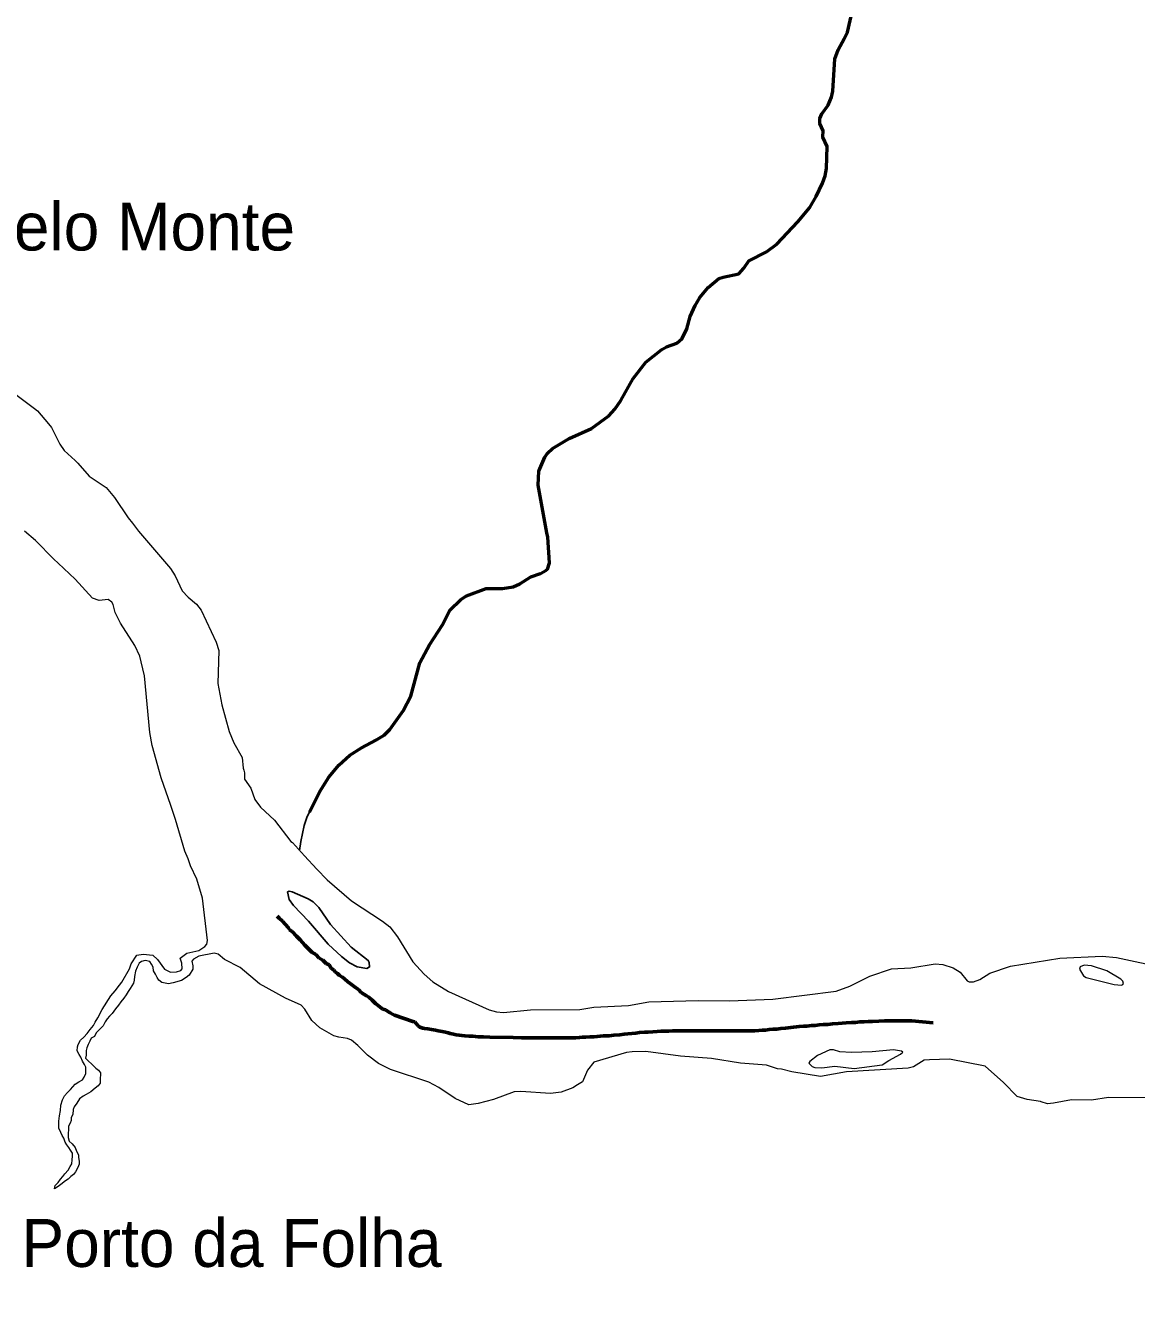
# Model space of a CAD drawing. Extents: x -1643653 to 4543381, y 1624270 to 13878484.
# Drawn here: x 689766 to 701363, y 8902478 to 8915829 of the extents above; entities that cross this region are included whole.
import ezdxf

# ---------------------------------------------------------------- set-up
doc = ezdxf.new("R2010")
doc.units = 0
doc.header["$LTSCALE"] = 200
doc.linetypes.add('LONG_DASH_SHORT_DASH', pattern=[9.9, 6, -1.2, 1.5, -1.2])
for name, color, linetype, lineweight in [('24', 7, 'Continuous', 25), ('25', 7, 'Continuous', 13), ('60', 7, 'Continuous', 13), ('7', 7, 'LONG_DASH_SHORT_DASH', 60)]:
    doc.layers.add(name, color=color, linetype=linetype, lineweight=lineweight)
doc.layers.add('41', color=7, linetype='Continuous')

msp = doc.modelspace()

# ---------------------------------------------------------------- linework, layer by layer
at = {"layer": '24', "lineweight": 53}
for points in [[(698310.3, 8915692), (698345.2, 8915759.1), (698414.2, 8916049.1), (698434, 8916103.3), (698493.2, 8916205.4), (698541, 8916255.4), (698604.5, 8916300.2), (698689, 8916338.6), (698872.4, 8916392.4), (698958.8, 8916447.6), (698989, 8916484.6), (699031.1, 8916558.4), (699106, 8916749.2)], [(698089.5, 8914668.2), (698093, 8914730.9), (698057.9, 8914805.5), (698057.7, 8914860.2), (698080.5, 8914908.2), (698146.1, 8914998.1), (698179.3, 8915082.2), (698193.2, 8915143.2), (698213.4, 8915483.8), (698249.4, 8915574.9), (698249.4, 8915574.9), (698310.3, 8915692)], [(697317.1, 8913373.6), (697317.9, 8913374.9), (697500, 8913466.1), (697607.5, 8913547.4), (697828, 8913780.1), (697955.3, 8913931.9), (698021, 8914043.8), (698087.2, 8914183.8), (698114.2, 8914261.7), (698128.6, 8914336.6), (698136.1, 8914565.5), (698089.3, 8914664.5), (698089.5, 8914668.2)], [(695208.7, 8910534.7), (695119.1, 8911032.8), (695125.9, 8911175.9), (695186, 8911322.3), (695215, 8911364.1), (695265.4, 8911414.9), (695441.6, 8911520.3), (695675, 8911623.5), (695855.8, 8911754), (695917.1, 8911825.5), (695978.8, 8911914.3), (696107.7, 8912146.4), (696241.4, 8912314.4), (696408, 8912448.3), (696458.2, 8912475.5), (696564.9, 8912514.1), (696620.1, 8912562.5), (696669.6, 8912662.3), (696705.8, 8912792.2), (696757.7, 8912906), (696806.1, 8912989), (696891.2, 8913095.4), (697004, 8913188.5), (697047.8, 8913204.1), (697212.1, 8913236.8), (697263.3, 8913295.3), (697317.1, 8913373.6)], [(692729.3, 8907617.7), (692837, 8907833), (692931.9, 8907984.6), (693036.8, 8908107.6), (693151.9, 8908211.5), (693272.4, 8908290), (693424.2, 8908367.8), (693510.8, 8908421.2), (693567.8, 8908481.1), (693707.6, 8908675), (693789, 8908827.4), (693880.7, 8909177.6), (693984.3, 8909363.3), (694118.8, 8909572.9), (694196.2, 8909725.9), (694310.5, 8909836.8), (694368.1, 8909876.1), (694574.8, 8909952.9), (694743.6, 8909954), (694858.1, 8909968.9), (694926.1, 8910000.5), (695042.3, 8910075.9), (695142.1, 8910109.8), (695197.6, 8910138.8), (695213.4, 8910155.1), (695235.8, 8910220.2), (695216.8, 8910490.1), (695208.7, 8910534.7)]]:
    msp.add_lwpolyline(points, dxfattribs=at)
at = {"layer": '24'}
for points in [[(698310.3, 8915692), (698345.2, 8915759.1), (698414.2, 8916049.1), (698434, 8916103.3), (698493.2, 8916205.4), (698541, 8916255.4), (698604.5, 8916300.2), (698689, 8916338.6), (698872.4, 8916392.4), (698958.8, 8916447.6), (698989, 8916484.6), (699031.1, 8916558.4), (699106, 8916749.2)], [(698089.5, 8914668.2), (698093, 8914730.9), (698057.9, 8914805.5), (698057.7, 8914860.2), (698080.5, 8914908.2), (698146.1, 8914998.1), (698179.3, 8915082.2), (698193.2, 8915143.2), (698213.4, 8915483.8), (698249.4, 8915574.9), (698249.4, 8915574.9), (698310.3, 8915692)], [(697317.1, 8913373.6), (697317.9, 8913374.9), (697500, 8913466.1), (697607.5, 8913547.4), (697828, 8913780.1), (697955.3, 8913931.9), (698021, 8914043.8), (698087.2, 8914183.8), (698114.2, 8914261.7), (698128.6, 8914336.6), (698136.1, 8914565.5), (698089.3, 8914664.5), (698089.5, 8914668.2)], [(695208.7, 8910534.7), (695119.1, 8911032.8), (695125.9, 8911175.9), (695186, 8911322.3), (695215, 8911364.1), (695265.4, 8911414.9), (695441.6, 8911520.3), (695675, 8911623.5), (695855.8, 8911754), (695917.1, 8911825.5), (695978.8, 8911914.3), (696107.7, 8912146.4), (696241.4, 8912314.4), (696408, 8912448.3), (696458.2, 8912475.5), (696564.9, 8912514.1), (696620.1, 8912562.5), (696669.6, 8912662.3), (696705.8, 8912792.2), (696757.7, 8912906), (696806.1, 8912989), (696891.2, 8913095.4), (697004, 8913188.5), (697047.8, 8913204.1), (697212.1, 8913236.8), (697263.3, 8913295.3), (697317.1, 8913373.6)], [(692627.4, 8907216), (692639.9, 8907309.9), (692674.3, 8907477.3), (692707.2, 8907573.5), (692837, 8907833), (692931.9, 8907984.6), (693036.8, 8908107.6), (693151.9, 8908211.5), (693272.4, 8908290), (693424.2, 8908367.8), (693510.8, 8908421.2), (693567.8, 8908481.1), (693707.6, 8908675), (693789, 8908827.4), (693880.7, 8909177.6), (693984.3, 8909363.3), (694118.8, 8909572.9), (694196.2, 8909725.9), (694310.5, 8909836.8), (694368.1, 8909876.1), (694574.8, 8909952.9), (694743.6, 8909954), (694858.1, 8909968.9), (694926.1, 8910000.5), (695042.3, 8910075.9), (695142.1, 8910109.8), (695197.6, 8910138.8), (695213.4, 8910155.1), (695235.8, 8910220.2), (695216.8, 8910490.1), (695208.7, 8910534.7)]]:
    msp.add_lwpolyline(points, dxfattribs=at)
msp.add_lwpolyline([(692949.1, 8906444.8), (692825.9, 8906621.7), (692768.5, 8906681.2), (692716.6, 8906713.2), (692549.3, 8906785.2), (692516.7, 8906791.5), (692502.1, 8906785.4), (692518.4, 8906705.4), (692562.6, 8906642), (692720.7, 8906481.3), (692924.1, 8906239.9), (693063.6, 8906110.7), (693147.4, 8906045), (693227.3, 8906002.2), (693327.7, 8905986.2), (693357, 8906001.2), (693353.1, 8906048.7), (693342.8, 8906070), (693166.4, 8906209.1)], close=True, dxfattribs=at)
at = {"layer": '25'}
for points in [[(689578.8, 8912037.9), (689622.7, 8912010.6), (689858, 8911832.1)], [(689858, 8911832.1), (689891.4, 8911806.7), (690003.7, 8911671.2)], [(690003.7, 8911671.2), (690036.2, 8911631.9), (690124.3, 8911459.3), (690170.1, 8911393.1), (690282.6, 8911287.6)], [(690282.6, 8911287.6), (690310.1, 8911261.8), (690430.8, 8911126.3), (690608.8, 8911006.4), (690695.1, 8910901.9), (690838.4, 8910691.9), (690884, 8910634.6)], [(690884, 8910634.6), (690943.9, 8910550.7), (691277.7, 8910162.7), (691329, 8910084.3), (691401.2, 8909927.1), (691461.9, 8909862.4), (691549.6, 8909789.6), (691600.1, 8909727.4), (691754.7, 8909393.1), (691782, 8909306.7), (691774.2, 8908959.6), (691815.3, 8908738.4), (691889.9, 8908460.7), (691941, 8908340.7), (692026.3, 8908188.9), (692038.9, 8908078.6), (692044.8, 8908056.7)], [(690105.8, 8910215.6), (690059.9, 8910258.2), (689871, 8910454.6), (689754.4, 8910550.3)], [(690973.8, 8909186.5), (690959.4, 8909246.9), (690907.6, 8909357.3), (690755.8, 8909591), (690701.9, 8909701.7), (690681.3, 8909786.2), (690666.4, 8909810.3), (690629.5, 8909837.9), (690534.7, 8909826.2), (690465.2, 8909853.3), (690285, 8910049.6), (690105.8, 8910215.6)], [(691088.5, 8908313.9), (691062.8, 8908449.1), (691008.4, 8909041.9), (690973.8, 8909186.5)], [(691281.4, 8907685.4), (691182.4, 8907975.5), (691088.5, 8908313.9)], [(692044.8, 8908056.7), (692052.8, 8908026.7), (692050.7, 8907961), (692118.3, 8907868.3), (692160.1, 8907748.4), (692220.3, 8907669.3), (692364.9, 8907535.6), (692534.1, 8907312.8), (692551.5, 8907299.7), (692676.4, 8907162.1)], [(691462.3, 8907129.9), (691427, 8907209), (691331.2, 8907539.4), (691281.4, 8907685.4)], [(690770.2, 8905843.2), (690852, 8905982.1), (690868.1, 8906034.4), (690928, 8906123.4), (690992.1, 8906133.5), (691093.1, 8906124.6), (691142.8, 8906079.2), (691216.8, 8905979), (691277.6, 8905948.2), (691342.5, 8905951.8), (691386.5, 8905966.2), (691399.8, 8905981.8), (691397.7, 8906042.2), (691378.7, 8906092.7), (691448.3, 8906144.9), (691574.6, 8906171.9), (691637.5, 8906214.2), (691659.8, 8906239.5), (691666.5, 8906276.9), (691614.3, 8906720.4), (691553.2, 8906917.7), (691488.1, 8907058.8), (691462.3, 8907129.9)], [(692676.4, 8907162.1), (692807.4, 8907022.5), (692915.7, 8906912.1), (693169.8, 8906693.4), (693492.8, 8906479), (693569.9, 8906419.6), (693650.4, 8906314.4), (693809.1, 8906055.6), (693809.1, 8906055.6), (693928.4, 8905925.4), (694016.8, 8905845.3), (694182.1, 8905744), (694607.4, 8905554.6), (694682.1, 8905531.8), (694755.6, 8905527.6), (695038, 8905553.4), (695553.9, 8905557.9), (695698.2, 8905581.4), (696059.6, 8905599.2), (696272.7, 8905636.6), (696786.4, 8905651), (697116.6, 8905647.9), (697567.1, 8905664.3), (698229, 8905748.8), (698370.6, 8905800.9), (698581.3, 8905906.7), (698805.8, 8905980.6), (699008.1, 8905992.8), (699263.6, 8906033.6), (699343.2, 8906026.8), (699449.5, 8905993.7), (699522.1, 8905946.6), (699595.2, 8905855.7), (699617, 8905846.3), (699662.2, 8905846.3), (699730.1, 8905870.1)], [(691259.2, 8905826.4), (691259.2, 8905826.4), (691190.1, 8905839.8), (691158.9, 8905862.1), (691141.1, 8905891), (691121, 8905926.7), (691103.2, 8905962.3), (691098.7, 8905998), (691080.9, 8906031.4), (691063.1, 8906058.1), (691014, 8906069.2), (691014, 8906069.2), (690976.2, 8906058.1), (690976.2, 8906058.1), (690950.8, 8906042.4), (690932.7, 8905999.2), (690914.6, 8905958.6), (690901.5, 8905902.7), (690898.7, 8905862), (690893.5, 8905831.5), (690857.5, 8905778.3), (690836.9, 8905745.3), (690816.3, 8905709.8), (690790.7, 8905676.9), (690759.9, 8905638.9), (690736.8, 8905603.4), (690706, 8905562.8), (690670.1, 8905517.2), (690641.9, 8905486.9), (690618.8, 8905459), (690595.7, 8905428.6), (690575.1, 8905388), (690536.7, 8905350.1), (690503.4, 8905312.1), (690485.4, 8905276.6), (690449.6, 8905256.4), (690436.7, 8905228.5), (690418.7, 8905190.4), (690405.7, 8905157.4), (690397.9, 8905129.5), (690397.6, 8905081.1), (690392.3, 8905048.1), (690422.7, 8905017.4), (690453, 8904989.3), (690498.6, 8904945.8), (690526.4, 8904922.7), (690546.6, 8904897.2), (690546.1, 8904820.8), (690543.3, 8904787.8), (690525.4, 8904759.9), (690492.1, 8904737.2), (690446.1, 8904699.3), (690400.1, 8904671.6), (690366.9, 8904653.9), (690328.6, 8904623.6), (690300.3, 8904580.5), (690274.6, 8904539.9), (690261.7, 8904512), (690258.8, 8904461.2), (690240.8, 8904428.2), (690240.6, 8904397.7), (690232.8, 8904369.7), (690214.8, 8904339.3), (690214.6, 8904308.8), (690211.8, 8904260.4), (690211.5, 8904219.8), (690221.5, 8904181.5), (690251.8, 8904155.9), (690282.1, 8904117.6), (690297.2, 8904079.4), (690317.2, 8904038.6), (690319.6, 8904010.6), (690327, 8903972.4), (690326.8, 8903941.8), (690311.3, 8903908.9), (690288.2, 8903863.2), (690267.6, 8903835.3), (690239.5, 8903812.6), (690211.3, 8903787.3), (690183.2, 8903767.1), (690134.7, 8903731.8), (690106.5, 8903709), (690068.2, 8903683.8), (690073.5, 8903719.4), (690106.8, 8903752.2), (690129.9, 8903787.7), (690155.5, 8903813), (690176.1, 8903840.9), (690211.9, 8903881.4), (690230, 8903916.9), (690248, 8903947.4), (690250.8, 8903988), (690256.1, 8904026.2), (690256.3, 8904059.2), (690236.2, 8904089.9), (690218.5, 8904118), (690195.8, 8904146.1), (690180.7, 8904174.1), (690165.7, 8904212.4), (690148.1, 8904243), (690133, 8904273.6)], [(691574.8, 8906114.8), (691519.4, 8906081.7), (691502.8, 8906063.3), (691513.3, 8906012.8), (691511.5, 8905978.9), (691473.5, 8905914.1), (691441.2, 8905891.3)], [(694392.3, 8904560.9), (694249.3, 8904629.2), (694079.7, 8904743.6), (693976.2, 8904798), (693575.7, 8904930.8), (693449.1, 8904994.9), (693335.6, 8905079), (693236.3, 8905180.3), (693168.5, 8905236.3), (693127.6, 8905254.1), (693035.4, 8905267.9), (692983.1, 8905283.9), (692837.7, 8905367.1), (692753.6, 8905443.3), (692681.2, 8905561), (692642.1, 8905601), (692477.9, 8905674), (692207.4, 8905825.7), (692006.3, 8905995.8), (691843, 8906078.6), (691777.9, 8906135.4), (691733.2, 8906147.2), (691574.8, 8906114.8)], [(699730.1, 8905870.1), (699833.6, 8905937.4), (700049.1, 8906011), (700564.9, 8906093.9), (701005.2, 8906113.6), (701154.5, 8906101.4), (701659.8, 8905992.8), (701803.5, 8905986.5), (702058.9, 8906003.4), (702175.9, 8905983.8), (702373, 8905910.6), (702436.8, 8905905.5), (702682, 8905912.8), (702942.6, 8905799.8), (703043.5, 8905742.3)], [(690133, 8904273.6), (690112.9, 8904319.5), (690113.4, 8904393.3), (690118.8, 8904446.7), (690131.9, 8904502.6), (690134.8, 8904558.5), (690153, 8904614.4), (690171, 8904655), (690204.3, 8904690.4), (690235.1, 8904723.3), (690260.7, 8904751.2), (690283.8, 8904779), (690322.1, 8904801.7), (690360.4, 8904821.8), (690378.3, 8904849.7), (690396.4, 8904887.8), (690396.8, 8904953.9), (690381.7, 8904982), (690361.6, 8905017.7), (690341.5, 8905058.6), (690323.9, 8905086.6), (690306.3, 8905127.4), (690306.6, 8905168.1), (690314.4, 8905193.5), (690340.1, 8905236.6), (690373.4, 8905267), (690409.2, 8905307.5), (690440, 8905348), (690475.9, 8905391.1), (690494, 8905426.6), (690519.7, 8905469.7), (690566, 8905556), (690657.5, 8905699.5), (690657.5, 8905699.5), (690702.1, 8905750.7), (690702.1, 8905750.7), (690746.6, 8905810.9), (690770.2, 8905843.2)], [(691441.2, 8905891.3), (691395.3, 8905858.9), (691308.5, 8905834.7), (691259.2, 8905826.4)], [(697658.8, 8904933.3), (697614.4, 8904938.5), (697502.5, 8904976.8), (697230.9, 8904997.9), (696928.2, 8905046.6), (696603.4, 8905069), (696240.1, 8905118.1), (696100.1, 8905116.6), (696040.6, 8905107), (695698.7, 8905008.5), (695631.9, 8904924.3), (695580.3, 8904801.6), (695529.7, 8904770.2)], [(700224.1, 8904617.8), (700117.5, 8904650.2), (699976.3, 8904795.3), (699784.6, 8904967), (699413.2, 8905038.8), (699203.8, 8905030.7), (699146, 8905026.8), (699035.3, 8904960.2), (698980, 8904944.5), (698337.8, 8904907.7), (698063.3, 8904859.2), (697765.1, 8904905.4), (697658.8, 8904933.3)], [(695529.7, 8904770.2), (695479.1, 8904738.8), (695358.2, 8904694.2), (695244.6, 8904680.4), (694936.5, 8904701), (694868.4, 8904699.3), (694652.2, 8904617.7), (694490.8, 8904574.4), (694392.3, 8904560.9)], [(700368.5, 8904593.8), (700361.3, 8904595.9), (700224.1, 8904617.8)], [(701498, 8904635.9), (701073.3, 8904639.9), (700893.6, 8904612.2), (700683.7, 8904613.8), (700499, 8904578.5), (700435.5, 8904574.2), (700368.5, 8904593.8)]]:
    msp.add_lwpolyline(points, dxfattribs=at)
for points in [[(692949.1, 8906444.8), (692825.9, 8906621.7), (692768.5, 8906681.2), (692716.6, 8906713.2), (692549.3, 8906785.2), (692516.7, 8906791.5), (692502.1, 8906785.4), (692518.4, 8906705.4), (692562.6, 8906642), (692720.7, 8906481.3), (692924.1, 8906239.9), (693063.6, 8906110.7), (693147.4, 8906045), (693227.3, 8906002.2), (693327.7, 8905986.2), (693357, 8906001.2), (693353.1, 8906048.7), (693342.8, 8906070), (693166.4, 8906209.1)], [(700838.5, 8905891.3), (701132.3, 8905819.6), (701206.6, 8905813.1), (701222.7, 8905818.2), (701228.3, 8905829.3), (701220.6, 8905851.5), (701199.7, 8905872.4), (701053.6, 8905962.1), (700895.4, 8906014.9), (700818.6, 8906021.5), (700774.5, 8906004.3), (700770.3, 8905978.1), (700810.1, 8905908.9)], [(698388.1, 8905109.3), (698266.4, 8905115), (698201.6, 8905136.8), (698161, 8905135.9), (698032.8, 8905076.5), (697953.2, 8905013.6), (697944, 8904996.2), (697979.2, 8904962.2), (698006.7, 8904952.9), (698079.2, 8904948.8), (698215.6, 8904965.4), (698416.1, 8904942.8), (698710.2, 8904978.5), (698778.6, 8905025.1), (698900.2, 8905090.5), (698922.8, 8905112.6), (698909.9, 8905123.1), (698826.8, 8905137.9), (698603.2, 8905114.8)]]:
    msp.add_lwpolyline(points, close=True, dxfattribs=at)
at = {"layer": '60', "lineweight": 25}
msp.add_spline([(814781, 9009175.5), (814787.2, 9009173.4), (814796.9, 9009173.4), (814799.4, 9009172.4), (814805.1, 9009174.5), (814805.6, 9009176.5), (814811.7, 9009179.5), (814811.7, 9009179.5), (814801.5, 9009181), (814790.7, 9009181.5), (814784.1, 9009183.1), (814777.4, 9009185.1), (814778.4, 9009175.5)], degree=3, dxfattribs=at)
at = {"layer": '7'}
for points in [[(693130.7, 8905846.2), (693095, 8905876.9), (693074.7, 8905894.8), (693044.1, 8905912.6), (693023.8, 8905933.1), (693000.9, 8905948.4), (692983.1, 8905968.9), (692955.1, 8905989.3), (692934.7, 8906022.6), (692904.1, 8906037.9), (692871.1, 8906073.7), (692830.3, 8906094.1), (692797.2, 8906132.5), (692754, 8906155.5), (692713.2, 8906198.9), (692680.2, 8906229.6), (692634.3, 8906283.3), (692593.6, 8906324.2), (692550.3, 8906370.2), (692522.3, 8906390.6), (692509.6, 8906411.1), (692476.5, 8906446.9), (692448.5, 8906480.1), (692412.9, 8906510.8), (692392.5, 8906531.2)], [(694492.2, 8905273.6), (694436.2, 8905278.7), (694392.9, 8905278.7), (694352.2, 8905281.3), (694260.6, 8905294.1), (694235.2, 8905299.2), (694197, 8905306.9), (694176.7, 8905314.5), (694151.2, 8905319.6), (694115.6, 8905327.3), (694074.9, 8905335), (694044.3, 8905340.1), (694003.6, 8905347.8), (693965.4, 8905355.4), (693932.4, 8905360.5), (693912, 8905363.1), (693881.5, 8905373.3), (693861.1, 8905391.2), (693830.6, 8905429.6), (693810.2, 8905432.1), (693619.3, 8905498.6), (693596.4, 8905508.8), (693573.5, 8905521.6), (693553.2, 8905534.3), (693522.6, 8905552.2), (693494.6, 8905562.5), (693466.6, 8905580.3), (693448.8, 8905600.8), (693418.3, 8905618.7), (693382.7, 8905654.5), (693349.6, 8905685.2), (693324.1, 8905700.5), (693270.7, 8905733.7), (693240.1, 8905766.9), (693212.1, 8905787.4), (693153.6, 8905828.3), (693130.7, 8905846.2)], [(699241.8, 8905417.5), (699018.7, 8905439.9), (698972.9, 8905439.9), (698924.6, 8905439.9), (698871.2, 8905439.9), (698799.9, 8905439.9), (698733.8, 8905439.9), (698675.2, 8905434.8), (698609.1, 8905432.2), (698563.3, 8905432.2), (698520, 8905429.6), (698474.2, 8905429.6), (698431, 8905422), (698387.7, 8905422), (698331.7, 8905419.4), (698247.8, 8905411.7), (698191.8, 8905409.2), (698140.9, 8905401.5), (698092.6, 8905401.5), (698049.3, 8905399), (698008.6, 8905391.3), (697970.4, 8905391.3), (697922.1, 8905383.6), (697886.5, 8905383.6), (697843.2, 8905378.5), (697754.2, 8905368.3), (697700.7, 8905363.2), (697649.8, 8905358.1), (697609.1, 8905352.9), (697565.9, 8905350.4)], [(697565.9, 8905350.4), (697527.7, 8905347.8), (697489.5, 8905342.7), (697456.5, 8905340.2), (697420.8, 8905337.6), (697380.1, 8905335), (697336.9, 8905335), (697280.9, 8905335), (697230, 8905335), (697186.8, 8905335), (697148.6, 8905335), (697105.3, 8905335), (697082.4, 8905335), (697046.8, 8905335), (697011.2, 8905335), (696990.8, 8905335), (696957.7, 8905335), (696934.8, 8905335), (696896.7, 8905335), (696876.3, 8905335), (696820.3, 8905335), (696772, 8905335), (696721.1, 8905335), (696670.2, 8905335), (696624.4, 8905335), (696578.6, 8905335), (696520.1, 8905335), (696481.9, 8905332.5), (696438.7, 8905332.5), (696398, 8905329.9), (696359.8, 8905327.3), (696314, 8905324.8), (696265.7, 8905322.2), (696227.5, 8905319.7), (696176.6, 8905317.1), (696135.9, 8905312), (696095.2, 8905306.9), (696054.5, 8905304.3), (696013.8, 8905299.2), (695970.5, 8905294.1), (695906.9, 8905289), (695858.6, 8905283.9), (695800, 8905281.3), (695698.3, 8905273.7), (695657.6, 8905271.1), (695616.8, 8905268.5), (695578.7, 8905268.5), (695548.1, 8905263.4), (695510, 8905260.9), (695464.2, 8905260.9), (695426, 8905260.9), (695377.7, 8905260.9), (695339.5, 8905260.9), (695293.7, 8905260.9), (695242.8, 8905260.9), (695194.5, 8905260.9), (695143.6, 8905260.9), (695097.8, 8905260.9), (695052, 8905260.9), (695001.1, 8905260.9), (694945.1, 8905260.9), (694856, 8905263.4), (694614.3, 8905268.5), (694545.6, 8905271.1), (694492.2, 8905273.6)]]:
    msp.add_lwpolyline(points, dxfattribs=at)

# ---------------------------------------------------------------- texts
at = {"layer": '41'}
for s, p in [('Belo Monte', (689197.5, 8913481.5)), ('Porto da Folha', (689722.9, 8902870))]:
    msp.add_text(s, height=500, dxfattribs=at).set_placement(p)

doc.saveas('drawing.dxf')
